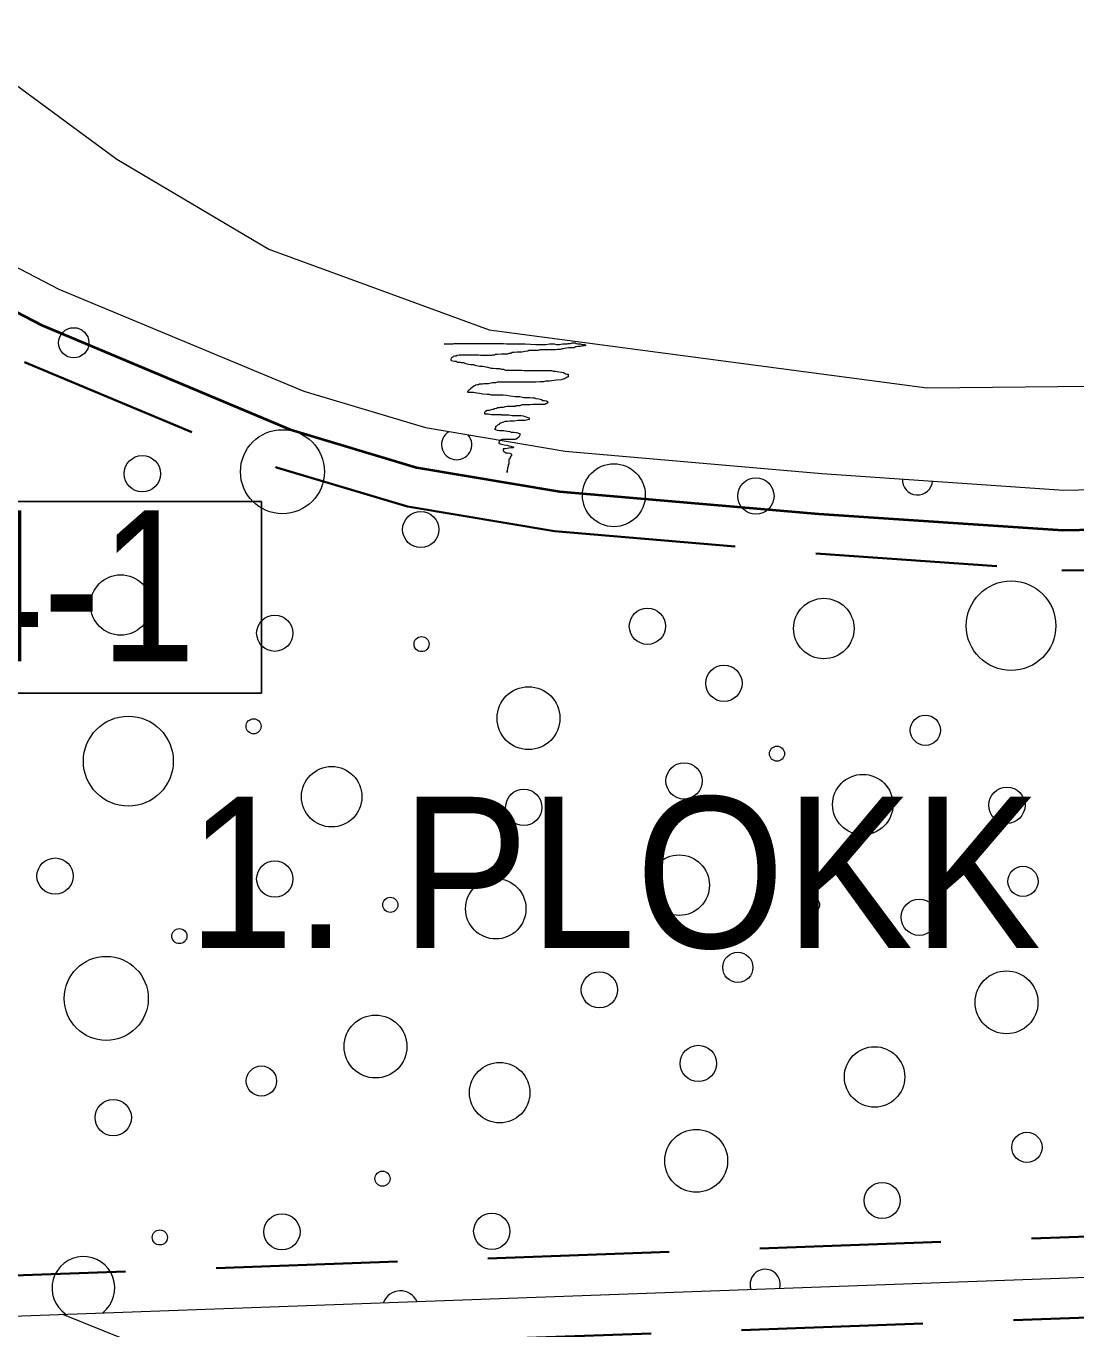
# Model space of a CAD drawing. Extents: x 640104 to 640970, y 6442278 to 6442689.
# Drawn here: x 640656.92 to 640677.76, y 6442583.95 to 6442609.81 of the extents above; entities that cross this region are included whole.
import ezdxf
from ezdxf.enums import TextEntityAlignment as Align

# ---------------------------------------------------------------- set-up
doc = ezdxf.new("R2010")
doc.units = 0
doc.header["$LTSCALE"] = 1.2
doc.linetypes.add('MEDIUM_DASHED', pattern=[4.5, 3, -1.5])
for name, color, linetype, lineweight in [('31', 7, 'Continuous', 13), ('33', 7, 'Continuous', 13), ('35', 7, 'Continuous', 35), ('40', 7, 'Continuous', 13), ('41', 7, 'Continuous', 13)]:
    doc.layers.add(name, color=color, linetype=linetype, lineweight=lineweight)

msp = doc.modelspace()

# ---------------------------------------------------------------- linework, layer by layer
at = {"layer": '31'}
for points in [[(640553.71, 6442623.86), (640570.01, 6442624), (640649.72, 6442583.95), (640760.57, 6442587.97)], [(640655.67, 6442609.41), (640658.72, 6442607.17), (640661.74, 6442605.38), (640666.11, 6442603.78), (640674.81, 6442602.63), (640685.84, 6442602.74), (640691.42, 6442603.15), (640697.51, 6442603.68)], [(640651.34, 6442607.83), (640657.57, 6442604.59), (640662.43, 6442602.56), (640664.85, 6442601.84), (640667.62, 6442601.37), (640672.72, 6442600.93), (640677.52, 6442600.6), (640681.41, 6442600.68), (640685.21, 6442600.86), (640689.45, 6442601.16), (640696.34, 6442601.94), (640698.67, 6442602.3)], [(640657.64, 6442584.24), (640674.2, 6442577.56), (640686.8, 6442571.01), (640698.09, 6442564.96), (640704.51, 6442561.06), (640714.77, 6442554.82), (640726.06, 6442549.09), (640743.8, 6442541.09)]]:
    msp.add_lwpolyline(points, dxfattribs=at)
at = {"layer": '33', "lineweight": 25}
msp.add_lwpolyline([(640652.88, 6442600.37), (640661.59, 6442600.37), (640661.59, 6442596.57), (640652.88, 6442596.57)], close=True, dxfattribs=at)
at = {"layer": '35', "linetype": 'MEDIUM_DASHED'}
for points in [[(640571.67, 6442624.06), (640649.9, 6442584.76), (640753.44, 6442588.51)], [(640571.67, 6442622.27), (640649.54, 6442583.14), (640758.17, 6442587.08)], [(640656.89, 6442603.14), (640661.89, 6442601.05), (640664.49, 6442600.27), (640667.41, 6442599.78), (640672.6, 6442599.34), (640677.48, 6442599), (640681.46, 6442599.08), (640685.3, 6442599.26), (640689.6, 6442599.56), (640696.55, 6442600.36), (640699.02, 6442600.74)]]:
    msp.add_lwpolyline(points, dxfattribs=at)
at = {"layer": '35', "lineweight": 40}
msp.add_lwpolyline([(640650.93, 6442607.14), (640657.23, 6442603.87), (640662.16, 6442601.8), (640664.67, 6442601.05), (640667.51, 6442600.57), (640672.66, 6442600.13), (640677.5, 6442599.8), (640681.44, 6442599.88), (640685.25, 6442600.06), (640689.53, 6442600.36), (640696.45, 6442601.15), (640698.85, 6442601.52)], dxfattribs=at)
at = {"layer": '40'}
for points in [[(640665.22, 6442603.5), (640665.26, 6442603.5), (640665.33, 6442603.5), (640665.4, 6442603.5), (640665.42, 6442603.51), (640665.49, 6442603.51), (640665.6, 6442603.51), (640665.81, 6442603.51), (640665.93, 6442603.51), (640665.96, 6442603.51), (640665.98, 6442603.51), (640666.03, 6442603.51), (640666.08, 6442603.51), (640666.16, 6442603.51), (640666.21, 6442603.51), (640666.25, 6442603.51), (640666.31, 6442603.51), (640666.36, 6442603.51), (640666.4, 6442603.51), (640666.46, 6442603.5), (640666.49, 6442603.5), (640666.54, 6442603.5), (640666.6, 6442603.5), (640666.83, 6442603.5), (640667.04, 6442603.49), (640667.1, 6442603.49), (640667.14, 6442603.49), (640667.16, 6442603.49), (640667.2, 6442603.49), (640667.24, 6442603.49), (640667.31, 6442603.5), (640667.34, 6442603.5), (640667.36, 6442603.5), (640667.38, 6442603.5), (640667.4, 6442603.5), (640667.45, 6442603.49), (640667.48, 6442603.49), (640667.51, 6442603.49), (640667.57, 6442603.5), (640667.61, 6442603.5), (640667.66, 6442603.5), (640667.68, 6442603.51), (640667.73, 6442603.51), (640667.76, 6442603.52), (640667.79, 6442603.52), (640667.82, 6442603.52), (640667.84, 6442603.51), (640667.87, 6442603.5), (640667.9, 6442603.5), (640667.92, 6442603.5)], [(640667.92, 6442603.5), (640667.96, 6442603.49), (640667.98, 6442603.49), (640668.01, 6442603.49), (640668.03, 6442603.47), (640668.01, 6442603.46), (640668.02, 6442603.47), (640668, 6442603.46), (640667.96, 6442603.46), (640667.92, 6442603.45), (640667.9, 6442603.45), (640667.87, 6442603.45), (640667.84, 6442603.44), (640667.82, 6442603.44), (640667.8, 6442603.42), (640667.76, 6442603.42), (640667.72, 6442603.42), (640667.69, 6442603.42), (640667.61, 6442603.41), (640667.58, 6442603.4), (640667.56, 6442603.4), (640667.52, 6442603.39), (640667.49, 6442603.39), (640667.47, 6442603.39), (640667.43, 6442603.38), (640667.4, 6442603.38), (640667.33, 6442603.38), (640667.29, 6442603.38), (640667.24, 6442603.38), (640667.19, 6442603.38), (640667.15, 6442603.38), (640667.12, 6442603.38), (640667.08, 6442603.37), (640667.04, 6442603.37), (640666.92, 6442603.37), (640666.9, 6442603.37), (640666.88, 6442603.36), (640666.83, 6442603.35), (640666.76, 6442603.34), (640666.71, 6442603.34), (640666.67, 6442603.34), (640666.61, 6442603.33), (640666.57, 6442603.33), (640666.54, 6442603.31), (640666.5, 6442603.31), (640666.48, 6442603.3), (640666.46, 6442603.3), (640666.42, 6442603.3), (640666.39, 6442603.3), (640666.36, 6442603.3), (640666.28, 6442603.29), (640666.24, 6442603.29)], [(640666.24, 6442603.29), (640666.22, 6442603.28), (640666.18, 6442603.28), (640666.16, 6442603.27), (640666.13, 6442603.27), (640666.11, 6442603.27), (640666.08, 6442603.27), (640666.04, 6442603.27), (640666.01, 6442603.27), (640665.96, 6442603.27), (640665.94, 6442603.27), (640665.9, 6442603.28), (640665.88, 6442603.28), (640665.85, 6442603.28), (640665.83, 6442603.28), (640665.8, 6442603.28), (640665.76, 6442603.28), (640665.72, 6442603.28), (640665.69, 6442603.28), (640665.67, 6442603.28), (640665.63, 6442603.28), (640665.6, 6442603.28), (640665.57, 6442603.28), (640665.55, 6442603.28), (640665.52, 6442603.28), (640665.48, 6442603.27), (640665.46, 6442603.26), (640665.43, 6442603.26), (640665.4, 6442603.25), (640665.39, 6442603.24), (640665.37, 6442603.23), (640665.36, 6442603.22), (640665.35, 6442603.19), (640665.36, 6442603.17), (640665.42, 6442603.16), (640665.46, 6442603.16), (640665.48, 6442603.14), (640665.52, 6442603.14), (640665.54, 6442603.14), (640665.56, 6442603.13), (640665.6, 6442603.13), (640665.63, 6442603.12), (640665.65, 6442603.11), (640665.7, 6442603.1), (640665.75, 6442603.09), (640665.8, 6442603.09), (640665.83, 6442603.08), (640665.86, 6442603.07), (640665.92, 6442603.06), (640665.99, 6442603.06)], [(640665.99, 6442603.06), (640666.08, 6442603.04), (640666.15, 6442603.02), (640666.19, 6442603.02), (640666.25, 6442603.01), (640666.32, 6442603.01), (640666.36, 6442603), (640666.4, 6442603), (640666.44, 6442602.98), (640666.49, 6442602.98), (640666.53, 6442602.98), (640666.59, 6442602.98), (640666.64, 6442602.98), (640666.69, 6442602.98), (640666.76, 6442602.98), (640666.81, 6442602.97), (640666.85, 6442602.97), (640666.88, 6442602.97), (640666.92, 6442602.97), (640666.97, 6442602.97), (640667.03, 6442602.97), (640667.09, 6442602.97), (640667.15, 6442602.97), (640667.19, 6442602.97), (640667.24, 6442602.97), (640667.27, 6442602.97), (640667.31, 6442602.97), (640667.35, 6442602.97), (640667.39, 6442602.96), (640667.43, 6442602.96), (640667.46, 6442602.95), (640667.55, 6442602.94), (640667.59, 6442602.93), (640667.63, 6442602.91), (640667.66, 6442602.9), (640667.68, 6442602.9), (640667.68, 6442602.87), (640667.68, 6442602.85), (640667.66, 6442602.84), (640667.64, 6442602.83), (640667.63, 6442602.82), (640667.6, 6442602.81), (640667.54, 6442602.79), (640667.44, 6442602.78), (640667.36, 6442602.77), (640667.31, 6442602.76), (640667.24, 6442602.76), (640667.19, 6442602.75), (640667.12, 6442602.75), (640667.04, 6442602.74), (640666.91, 6442602.74), (640666.8, 6442602.74)], [(640666.8, 6442602.74), (640666.74, 6442602.74), (640666.69, 6442602.74), (640666.64, 6442602.74), (640666.6, 6442602.74), (640666.56, 6442602.74), (640666.5, 6442602.74), (640666.44, 6442602.74), (640666.32, 6442602.74), (640666.27, 6442602.74), (640666.24, 6442602.73), (640666.18, 6442602.73), (640666.1, 6442602.71), (640666.01, 6442602.71), (640665.98, 6442602.7), (640665.94, 6442602.7), (640665.92, 6442602.7), (640665.9, 6442602.69), (640665.88, 6442602.69), (640665.85, 6442602.68), (640665.83, 6442602.67), (640665.81, 6442602.66), (640665.77, 6442602.63), (640665.75, 6442602.62), (640665.74, 6442602.6), (640665.72, 6442602.59), (640665.71, 6442602.58), (640665.69, 6442602.56), (640665.68, 6442602.54), (640665.7, 6442602.54), (640665.72, 6442602.54), (640665.76, 6442602.54), (640665.8, 6442602.54), (640665.87, 6442602.53), (640665.92, 6442602.52), (640665.99, 6442602.51), (640666.07, 6442602.5), (640666.11, 6442602.5), (640666.15, 6442602.49), (640666.19, 6442602.49), (640666.3, 6442602.49), (640666.39, 6442602.49), (640666.46, 6442602.48), (640666.53, 6442602.47), (640666.63, 6442602.46), (640666.72, 6442602.46), (640666.8, 6442602.44), (640666.86, 6442602.44), (640666.92, 6442602.44), (640666.98, 6442602.43)], [(640666.98, 6442602.43), (640667.01, 6442602.43), (640667.04, 6442602.42), (640667.1, 6442602.41), (640667.15, 6442602.4), (640667.18, 6442602.38), (640667.21, 6442602.38), (640667.25, 6442602.37), (640667.27, 6442602.36), (640667.28, 6442602.33), (640667.26, 6442602.32), (640667.24, 6442602.31), (640667.22, 6442602.3), (640667.14, 6442602.3), (640667.1, 6442602.3), (640667.08, 6442602.3), (640667.03, 6442602.3), (640666.97, 6442602.3), (640666.92, 6442602.29), (640666.88, 6442602.29), (640666.85, 6442602.29), (640666.76, 6442602.29), (640666.72, 6442602.27), (640666.69, 6442602.27), (640666.65, 6442602.27), (640666.63, 6442602.26), (640666.59, 6442602.26), (640666.53, 6442602.26), (640666.48, 6442602.26), (640666.43, 6442602.25), (640666.39, 6442602.24), (640666.36, 6442602.24), (640666.33, 6442602.24), (640666.31, 6442602.23), (640666.27, 6442602.23), (640666.26, 6442602.22), (640666.22, 6442602.21), (640666.2, 6442602.2), (640666.18, 6442602.2), (640666.15, 6442602.19), (640666.11, 6442602.18), (640666.07, 6442602.18), (640666.04, 6442602.16), (640666.02, 6442602.14), (640666.02, 6442602.11), (640666.04, 6442602.11), (640666.09, 6442602.11), (640666.16, 6442602.1), (640666.21, 6442602.1), (640666.24, 6442602.1), (640666.31, 6442602.1), (640666.35, 6442602.1)], [(640666.35, 6442602.1), (640666.36, 6442602.09), (640666.39, 6442602.09), (640666.43, 6442602.09), (640666.48, 6442602.09), (640666.5, 6442602.09), (640666.57, 6442602.08), (640666.63, 6442602.08), (640666.65, 6442602.08), (640666.68, 6442602.08), (640666.71, 6442602.08), (640666.75, 6442602.08), (640666.79, 6442602.07), (640666.82, 6442602.06), (640666.85, 6442602.05), (640666.88, 6442602.04), (640666.91, 6442602.03), (640666.91, 6442602), (640666.83, 6442601.98), (640666.72, 6442601.98), (640666.68, 6442601.98), (640666.61, 6442601.97), (640666.57, 6442601.97), (640666.52, 6442601.97), (640666.48, 6442601.96), (640666.43, 6442601.96), (640666.38, 6442601.94), (640666.32, 6442601.92), (640666.31, 6442601.9), (640666.28, 6442601.89), (640666.26, 6442601.87), (640666.24, 6442601.86), (640666.24, 6442601.83), (640666.22, 6442601.81), (640666.24, 6442601.8), (640666.27, 6442601.79), (640666.32, 6442601.78), (640666.4, 6442601.78), (640666.48, 6442601.77), (640666.52, 6442601.76), (640666.55, 6442601.75), (640666.6, 6442601.75), (640666.65, 6442601.74), (640666.72, 6442601.72), (640666.72, 6442601.69), (640666.71, 6442601.66), (640666.7, 6442601.65), (640666.65, 6442601.61), (640666.63, 6442601.6), (640666.59, 6442601.6), (640666.53, 6442601.6), (640666.48, 6442601.6), (640666.43, 6442601.6), (640666.37, 6442601.6), (640666.32, 6442601.58), (640666.31, 6442601.56), (640666.3, 6442601.54), (640666.31, 6442601.53), (640666.33, 6442601.52), (640666.41, 6442601.5), (640666.47, 6442601.49), (640666.5, 6442601.48), (640666.54, 6442601.47), (640666.58, 6442601.46), (640666.6, 6442601.45), (640666.59, 6442601.44), (640666.55, 6442601.44), (640666.5, 6442601.43), (640666.44, 6442601.42), (640666.41, 6442601.42), (640666.39, 6442601.42), (640666.39, 6442601.38), (640666.4, 6442601.37), (640666.42, 6442601.36), (640666.44, 6442601.34), (640666.48, 6442601.34), (640666.52, 6442601.33), (640666.55, 6442601.32), (640666.56, 6442601.29), (640666.54, 6442601.27), (640666.53, 6442601.25), (640666.52, 6442601.22), (640666.5, 6442601.21), (640666.5, 6442601.18), (640666.5, 6442601.14), (640666.5, 6442601.12), (640666.49, 6442601.1), (640666.49, 6442601.06), (640666.48, 6442601.05), (640666.48, 6442601.02), (640666.47, 6442600.99), (640666.47, 6442600.96), (640666.47, 6442600.95), (640666.47, 6442600.98)]]:
    msp.add_lwpolyline(points, dxfattribs=at)
at = {"layer": '41'}
for centre, radius in [((640657.865, 6442603.523), 0.3), ((640662.009, 6442600.964), 0.834), ((640659.226, 6442600.924), 0.36), ((640668.589, 6442600.496), 0.624), ((640671.408, 6442600.481), 0.36), ((640664.754, 6442599.816), 0.36), ((640658.798, 6442598.318), 0.6), ((640676.475, 6442597.906), 0.889), ((640672.757, 6442597.85), 0.6), ((640669.255, 6442597.895), 0.36), ((640661.856, 6442597.757), 0.36), ((640664.771, 6442597.541), 0.15), ((640670.774, 6442596.763), 0.36), ((640666.893, 6442596.07), 0.624), ((640658.949, 6442595.217), 0.893), ((640661.435, 6442595.909), 0.15), ((640674.773, 6442595.831), 0.3), ((640671.827, 6442595.366), 0.15), ((640662.986, 6442594.511), 0.6), ((640669.982, 6442594.825), 0.36), ((640673.531, 6442594.355), 0.6), ((640666.8, 6442594.3), 0.36), ((640676.393, 6442594.342), 0.36), ((640657.494, 6442592.935), 0.36), ((640661.856, 6442592.878), 0.36), ((640669.886, 6442592.755), 0.6), ((640676.711, 6442592.83), 0.3), ((640666.244, 6442592.287), 0.6), ((640664.15, 6442592.365), 0.15), ((640672.523, 6442592.365), 0.15), ((640674.652, 6442592.118), 0.36), ((640659.962, 6442591.744), 0.15), ((640671.05, 6442591.123), 0.3), ((640658.51, 6442590.507), 0.835), ((640668.301, 6442590.677), 0.36), ((640676.385, 6442590.429), 0.624), ((640663.856, 6442589.551), 0.624), ((640670.265, 6442589.216), 0.36), ((640673.765, 6442588.948), 0.6), ((640661.591, 6442588.867), 0.3), ((640666.322, 6442588.636), 0.6), ((640658.649, 6442588.14), 0.36), ((640670.224, 6442587.283), 0.624), ((640676.789, 6442587.55), 0.3), ((640663.994, 6442586.929), 0.15), ((640673.916, 6442586.495), 0.36), ((640661.998, 6442585.873), 0.36), ((640666.165, 6442585.883), 0.36), ((640659.575, 6442585.762), 0.15)]:
    msp.add_circle(centre, radius, dxfattribs=at)
for centre, radius, start, end in [((640665.467, 6442601.501), 0.3, 121.1322, 39.6574), ((640674.617, 6442600.802), 0.3, 176.2169, 355.9602), ((640658.057, 6442584.758), 0.624, 308.1823, 235.9692), ((640671.593, 6442584.829), 0.3, 345.6543, 198.4972), ((640664.351, 6442584.341), 0.36, 25.0571, 159.0944)]:
    msp.add_arc(centre, radius, start, end, dxfattribs=at)

# ---------------------------------------------------------------- texts
at = {"layer": '33', "width": 0.85}
msp.add_text('14-1', height=3, dxfattribs=at).set_placement((640656.875, 6442597.2), align=Align.CENTER)
at = {"layer": '35', "width": 0.95}
msp.add_text('1. PLOKK', height=3, dxfattribs=at).set_placement((640668.595, 6442591.51), align=Align.CENTER)

doc.saveas('drawing.dxf')
